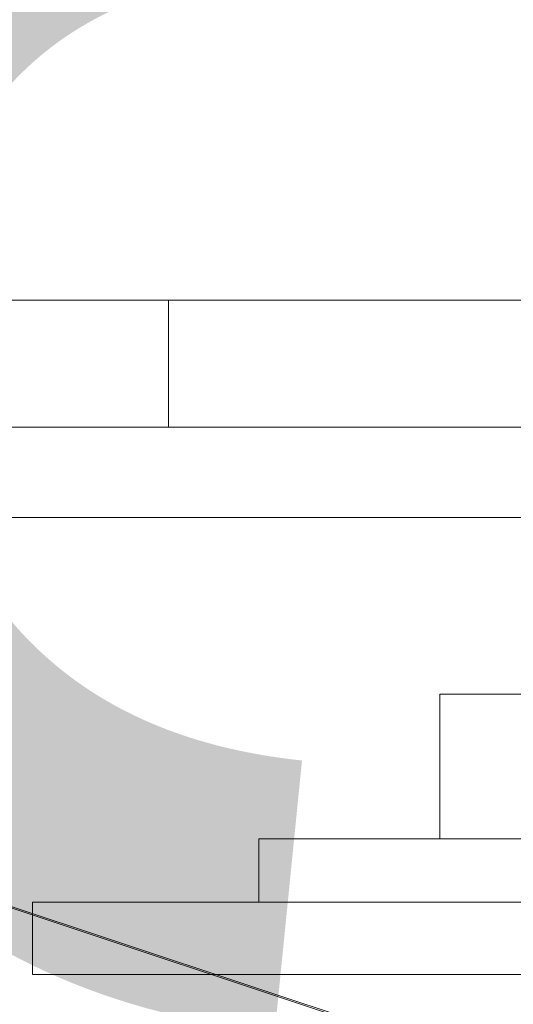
# Model space of a CAD drawing. Header units: millimetres. Extents: x -4395 to 65662, y -65530 to 6847.
# Tile 833 of 1034: x 24134 to 24188, y 1186 to 1295. Entities that reach past the tile are written whole.
import ezdxf

# ---------------------------------------------------------------- set-up
doc = ezdxf.new("R2010")
doc.units = ezdxf.units.MM
for name, color, linetype, lineweight in [('COTAS_O', 1, 'Continuous', 0), ('COTAS_P', 1, 'Continuous', 0), ('lateral_briquetadora', 7, 'Continuous', 0), ('lateral_C05', 7, 'Continuous', 0), ('lateral_C07', 7, 'Continuous', 0)]:
    doc.layers.add(name, color=color, linetype=linetype, lineweight=lineweight)
doc.dimstyles.new('R19_100', dxfattribs={"dimtxt": 250, "dimasz": 150, "dimexe": 150, "dimexo": 80, "dimgap": 100, "dimtad": 1, "dimtih": 1, "dimtoh": 1, "dimdsep": 46, "dimcen": 0.09, "dimadec": 0, "dimazin": 0, "dimtfac": 1, "dimtdec": 4, "dimtofl": 0, "dimtmove": 0, "dimatfit": 3, "dimfxl": 1, "dimtolj": 1, "dimtzin": 0, "dimarcsym": 0})

# ---------------------------------------------------------------- blocks, each defined once
blk = doc.blocks.new('DIM_R33_4')
at = {"layer": 'COTAS_P'}
for p, q in [((15248.37, 1279.09), (24311.82, 4109.09)), ((24311.82, 4109.09), (24155.23, 4107.34)), ((24311.82, 4109.09), (24182.05, 4021.43)), ((24580.07, 3250), (24311.82, 4109.09)), ((15248.37, 1279.09), (15378.14, 1366.76)), ((15248.37, 1279.09), (15404.97, 1280.85)), ((15516.62, 420), (15248.37, 1279.09))]:
    blk.add_line(p, q, dxfattribs=at)
blk.add_text('9495 P', height=250, rotation=17.3406, dxfattribs=at).set_placement((19750.29, 2789.55))
blk = doc.blocks.new('DIM_R33_27')
at = {"layer": 'COTAS_O'}
for p, q in [((23750.07, 2330), (24450.07, 2330)), ((24450.07, 2330), (24405.07, 2180)), ((24450.07, 0), (24450.07, 2330)), ((24450.07, 2330), (24495.07, 2180)), ((24450.07, 0), (24405.07, 150)), ((24450.07, 0), (24495.07, 150)), ((23750.07, 0), (24450.07, 0))]:
    blk.add_line(p, q, dxfattribs=at)
blk.add_text('2330 O', height=250, rotation=90, dxfattribs=at).set_placement((24350.07, 1165))

msp = doc.modelspace()

# ---------------------------------------------------------------- linework, layer by layer
at = {"layer": 'lateral_briquetadora'}
for p, q in [((23750.067, 1264), (25950.067, 1264)), ((23750.067, 1264), (24150.067, 1264)), ((24980.067, 1264), (24000.067, 1264)), ((24150.067, 1250), (24150.067, 1264)), ((24150.067, 1264), (25950.067, 1264)), ((23750.067, 1250), (25950.067, 1250)), ((23900.067, 1250), (25800.067, 1250)), ((23900.067, 1250), (24150.067, 1250)), ((24150.067, 1250), (25800.067, 1250)), ((23750.067, 1240), (25950.067, 1240)), ((23900.067, 1240), (25800.067, 1240))]:
    msp.add_line(p, q, dxfattribs=at)
at = {"layer": 'lateral_C05'}
for p, q in [((24180.067, 1204.5), (24180.067, 1220.5)), ((24180.067, 1220.5), (24320.067, 1220.5)), ((24160.067, 1204.5), (24160.067, 1197.5)), ((24160.067, 1204.5), (24340.067, 1204.5)), ((24180.067, 1204.5), (24320.067, 1204.5)), ((24135.067, 1197.5), (24135.067, 1189.5)), ((24135.067, 1197.5), (24365.067, 1197.5)), ((24160.067, 1197.5), (24340.067, 1197.5)), ((24179.569, 1197.5), (24179.583, 1197.5)), ((24179.583, 1197.5), (24179.61, 1197.5)), ((24179.61, 1197.5), (24179.651, 1197.5)), ((24179.651, 1197.5), (24179.705, 1197.5)), ((24179.705, 1197.5), (24179.773, 1197.5)), ((24179.773, 1197.5), (24179.854, 1197.5)), ((24179.854, 1197.5), (24179.948, 1197.5)), ((24179.948, 1197.5), (24180.054, 1197.5)), ((24180.054, 1197.5), (24180.173, 1197.5)), ((24180.173, 1197.5), (24180.304, 1197.5)), ((24180.304, 1197.5), (24180.447, 1197.5)), ((24180.447, 1197.5), (24180.602, 1197.5)), ((24180.602, 1197.5), (24180.767, 1197.5)), ((24180.767, 1197.5), (24180.944, 1197.5)), ((24180.944, 1197.5), (24181.13, 1197.5)), ((24181.13, 1197.5), (24181.327, 1197.5)), ((24181.327, 1197.5), (24181.532, 1197.5)), ((24181.532, 1197.5), (24181.747, 1197.5)), ((24181.747, 1197.5), (24181.969, 1197.5)), ((24181.969, 1197.5), (24182.2, 1197.5)), ((24182.2, 1197.5), (24182.437, 1197.5)), ((24182.437, 1197.5), (24182.681, 1197.5)), ((24182.681, 1197.5), (24182.931, 1197.5)), ((24182.931, 1197.5), (24183.186, 1197.5)), ((24183.186, 1197.5), (24183.446, 1197.5)), ((24183.446, 1197.5), (24183.71, 1197.5)), ((24183.71, 1197.5), (24183.978, 1197.5)), ((24183.978, 1197.5), (24184.248, 1197.5)), ((24184.248, 1197.5), (24184.52, 1197.5)), ((24184.52, 1197.5), (24184.793, 1197.5)), ((24184.793, 1197.5), (24185.067, 1197.5)), ((24185.067, 1197.5), (24210.067, 1197.5)), ((24135.067, 1189.5), (24365.067, 1189.5)), ((24179.569, 1189.5), (24179.583, 1189.5)), ((24179.583, 1189.5), (24179.61, 1189.5)), ((24179.61, 1189.5), (24179.651, 1189.5)), ((24179.651, 1189.5), (24179.705, 1189.5)), ((24179.705, 1189.5), (24179.773, 1189.5)), ((24179.773, 1189.5), (24179.854, 1189.5)), ((24179.854, 1189.5), (24179.948, 1189.5)), ((24179.948, 1189.5), (24180.054, 1189.5)), ((24180.054, 1189.5), (24180.173, 1189.5)), ((24180.173, 1189.5), (24180.304, 1189.5)), ((24180.304, 1189.5), (24180.447, 1189.5)), ((24180.447, 1189.5), (24180.602, 1189.5)), ((24180.602, 1189.5), (24180.767, 1189.5)), ((24180.767, 1189.5), (24180.944, 1189.5)), ((24180.944, 1189.5), (24181.13, 1189.5)), ((24181.13, 1189.5), (24181.327, 1189.5)), ((24181.327, 1189.5), (24181.532, 1189.5)), ((24181.532, 1189.5), (24181.747, 1189.5)), ((24181.747, 1189.5), (24181.969, 1189.5)), ((24181.969, 1189.5), (24182.2, 1189.5)), ((24182.2, 1189.5), (24182.437, 1189.5)), ((24182.437, 1189.5), (24182.681, 1189.5)), ((24182.681, 1189.5), (24182.931, 1189.5)), ((24182.931, 1189.5), (24183.186, 1189.5)), ((24183.186, 1189.5), (24183.446, 1189.5)), ((24183.446, 1189.5), (24183.71, 1189.5)), ((24183.71, 1189.5), (24183.978, 1189.5)), ((24183.978, 1189.5), (24184.248, 1189.5)), ((24184.248, 1189.5), (24184.52, 1189.5)), ((24184.52, 1189.5), (24184.793, 1189.5)), ((24184.793, 1189.5), (24185.067, 1189.5)), ((24185.067, 1189.5), (24210.067, 1189.5))]:
    msp.add_line(p, q, dxfattribs=at)
at = {"layer": 'lateral_C07'}
for p, q in [((20104.181, 2535.254), (26551.422, 393.296)), ((26551.94, 393.296), (20104.699, 2535.254))]:
    msp.add_line(p, q, dxfattribs=at)

# ---------------------------------------------------------------- dimensions: what is measured, and where the dimension line sits
at = {"layer": 'COTAS_O'}
dim = msp.add_aligned_dim(p1=(23750.067, 0), p2=(23750.067, 2330), distance=-700, text='<> O', dimstyle='R19_100', dxfattribs=at)
dim.commit()
dim.dimension.update_dxf_attribs({"geometry": 'DIM_R33_27', "text_midpoint": (24450.067, 1165)})
at = {"layer": 'COTAS_P'}
dim = msp.add_aligned_dim(p1=(15516.618, 420), p2=(24580.067, 3250), distance=900, text='<> P', dimstyle='R19_100', dxfattribs=at)
dim.commit()
dim.dimension.update_dxf_attribs({"geometry": 'DIM_R33_4', "text_midpoint": (19780.096, 2694.095)})

doc.saveas('drawing.dxf')
